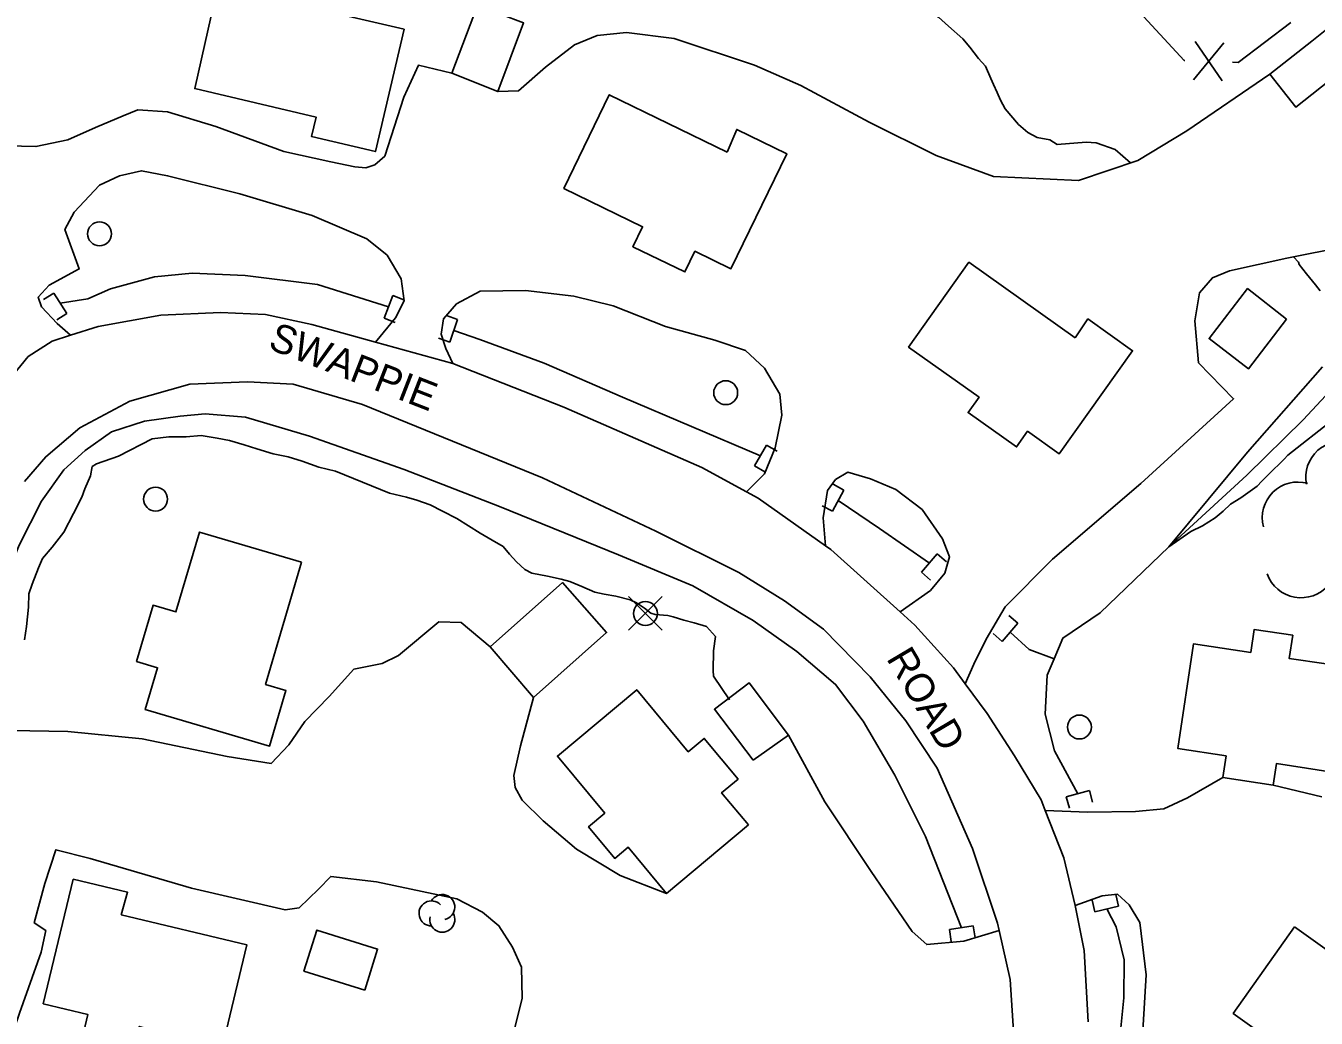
# Model space of a CAD drawing. Extents: x 642515 to 647219, y 6080136 to 6084356.
# Drawn here: x 643720.9 to 643828.9, y 6082081.2 to 6082164.2 of the extents above; entities that cross this region are included whole.
import ezdxf

# ---------------------------------------------------------------- set-up
doc = ezdxf.new("R2010")
doc.units = 0
for name, color, linetype in [('Level 19', 7, 'Continuous'), ('Level 2', 7, 'Continuous'), ('Level 21', 7, 'Continuous'), ('Level 26', 7, 'Continuous'), ('Level 31', 7, 'Continuous'), ('Level 36', 7, 'Continuous'), ('Level 37', 7, 'Continuous'), ('Level 4', 7, 'Continuous'), ('Level 44', 7, 'Continuous')]:
    doc.layers.add(name, color=color, linetype=linetype)

msp = doc.modelspace()

# ---------------------------------------------------------------- linework, layer by layer
at = {"layer": 'Level 19'}
for points in [[(643760.41, 6082158.67), (643762.15, 6082158.72), (643764.39, 6082160.7), (643766.84, 6082162.57), (643768.71, 6082163.36), (643771.17, 6082163.61), (643775.17, 6082163.09), (643781.9, 6082160.88), (643785.77, 6082159.18), (643791.49, 6082156.11), (643797.08, 6082153.33), (643801.88, 6082151.55), (643809, 6082151.23), (643813.98, 6082152.91), (643818.06, 6082155.39), (643825.02, 6082160.11)], [(643716.81, 6082153.96), (643719.35, 6082154.14), (643721.75, 6082154.06), (643724.43, 6082154.64), (643726.73, 6082155.66), (643729.06, 6082156.63), (643730.29, 6082157.14), (643732.77, 6082156.98), (643736.82, 6082155.73), (643742.49, 6082153.64), (643746.43, 6082152.79), (643748.44, 6082152.37), (643749.37, 6082152.29), (643750.13, 6082152.54), (643750.94, 6082153.27), (643752.53, 6082158.21), (643753.76, 6082160.87), (643756.57, 6082160.19)], [(643750.17, 6082137.7), (643751.84, 6082139.74), (643752.57, 6082141.15), (643752.31, 6082143), (643751.14, 6082144.97), (643749.45, 6082146.34), (643744.88, 6082148.29), (643738.82, 6082150.12), (643732.77, 6082151.63), (643730.6, 6082152.04), (643728.76, 6082151.62), (643727.06, 6082150.84), (643724.95, 6082148.59), (643724.18, 6082147.13), (643725.38, 6082143.83), (643722.86, 6082142.48), (643721.95, 6082141.46), (643722.23, 6082140.67), (643723.53, 6082139.28), (643724.64, 6082138.28)], [(643837.15, 6082149.5), (643831.35, 6082145.7), (643826.45, 6082144.72), (643821.64, 6082143.66), (643820.21, 6082143.1), (643819.14, 6082141.82), (643818.74, 6082139.49), (643819.05, 6082135.98), (643821.98, 6082132.98), (643814.22, 6082125.89), (643806.82, 6082119.55), (643802.86, 6082115.58), (643801.27, 6082112.86), (643800.25, 6082110.78), (643799.52, 6082109.13)], [(643781.22, 6082125.19), (643782.72, 6082126.69), (643783.61, 6082128.88), (643784.19, 6082131.59), (643784.01, 6082133.36), (643782.72, 6082135.52), (643781.13, 6082137.02), (643778.57, 6082137.86), (643774.45, 6082139.02), (643770.06, 6082140.74), (643766.77, 6082141.54), (643762.73, 6082142.02), (643758.93, 6082141.98), (643756.96, 6082140.91), (643755.85, 6082139.67), (643755.68, 6082138.37), (643756.07, 6082137.17), (643756.64, 6082135.93)], [(643794.07, 6082115.16), (643796.61, 6082116.95), (643797.83, 6082118.39), (643798.2, 6082119.75), (643797.63, 6082121.26), (643795.91, 6082123.72), (643793.71, 6082125.39), (643791.59, 6082126.29), (643789.7, 6082126.84), (643788.68, 6082126.22), (643788, 6082125.29), (643787.64, 6082123.01), (643787.84, 6082120.67)], [(643759.76, 6082112.23), (643757.34, 6082114.25), (643755.47, 6082114.32), (643752.1, 6082111.51), (643750.72, 6082110.83), (643748.36, 6082110.35), (643746.3, 6082108.06), (643744.27, 6082105.97), (643742.92, 6082104.04), (643741.43, 6082102.48)], [(643767, 6082095.31), (643764.19, 6082097.67), (643762.44, 6082099.4), (643761.85, 6082100.46), (643761.76, 6082101.47), (643762.31, 6082103.96), (643763.39, 6082108)], [(643741.43, 6082102.48), (643741.43, 6082102.48), (643737.77, 6082103.05), (643730.64, 6082104.54), (643724.41, 6082105.15), (643718.04, 6082105.26), (643715.31, 6082105.65), (643712.61, 6082106.65)], [(643802.36, 6082088.49), (643799.42, 6082087.61), (643796.31, 6082087.33), (643795.08, 6082088.43), (643791.64, 6082093.43), (643787.79, 6082099.26), (643784.74, 6082104.84)], [(643806.22, 6082098.54), (643809.8, 6082098.4), (643813.77, 6082098.45), (643816.14, 6082098.69), (643818.12, 6082099.6), (643821.08, 6082101.29)], [(643825.3, 6082100.65), (643829.37, 6082099.69)], [(643761.39, 6082078.59), (643762.45, 6082082.85), (643762.39, 6082085.44), (643761.65, 6082087.1), (643760.5, 6082088.9), (643759.14, 6082090.04), (643756.97, 6082091.14), (643750.25, 6082092.57), (643746.42, 6082093.02), (643745.39, 6082091.95), (643743.77, 6082090.41), (643742.61, 6082090.23), (643734.77, 6082092.05), (643726.3, 6082094.52), (643723.42, 6082095.26), (643722.49, 6082092.42), (643721.62, 6082089.14), (643722.58, 6082088.5), (643722.2, 6082086.7), (643720.38, 6082081.6), (643719.06, 6082077.73)], [(643774.53, 6082091.61), (643770.64, 6082093.11), (643767, 6082095.31)], [(643808.72, 6082090.59), (643810.98, 6082091.39), (643812.27, 6082091.54), (643813.25, 6082090.66), (643814.14, 6082089.17), (643814.67, 6082084.79), (643814.14, 6082075.9), (643814.46, 6082068.71), (643814.08, 6082064.45), (643812.33, 6082059.42), (643808.4, 6082050.76), (643806.52, 6082045.85), (643805.46, 6082043.05), (643805.44, 6082041.15), (643806.37, 6082039.78), (643809.7, 6082036.72), (643815.17, 6082032.12), (643818.9, 6082028.47), (643819.73, 6082027.34), (643819.94, 6082026.38), (643819.31, 6082025.34), (643817.43, 6082024.96), (643815.28, 6082024.78)]]:
    msp.add_lwpolyline(points, dxfattribs=at)
at = {"layer": 'Level 2'}
for points in [[(643796.33, 6082165.45), (643797.29, 6082164.9), (643798.13, 6082164.14), (643799.32, 6082163.08), (643799.92, 6082162.39), (643800.65, 6082161.43), (643801.21, 6082160.78), (643801.66, 6082159.76), (643801.89, 6082159.25), (643802.21, 6082158.58), (643802.48, 6082157.95), (643802.88, 6082157.21), (643803.99, 6082155.91), (643804.76, 6082155.23), (643805.54, 6082154.83), (643806.6, 6082154.64), (643807.23, 6082154.23), (643809.64, 6082154.44), (643810.49, 6082154.37), (643812.06, 6082153.81), (643813.35, 6082152.7)], [(643827, 6082144.83), (643827.43, 6082144.39), (643827.48, 6082144.2), (643828.08, 6082143.43), (643828.85, 6082142.5), (643829.24, 6082142)], [(643829.43, 6082135.64), (643823.16, 6082128.5), (643816.57, 6082120.6), (643818.41, 6082121.86), (643819.39, 6082122.35), (643820.45, 6082123.01), (643821.11, 6082123.56), (643821.73, 6082124.15), (643822.59, 6082124.68), (643823.95, 6082125.67), (643824.34, 6082126.09), (643824.91, 6082126.65), (643826.23, 6082127.92), (643826.53, 6082128.25), (643830.3, 6082131.22)], [(643779.79, 6082107.79), (643778.45, 6082109.76), (643778.42, 6082110.24), (643778.46, 6082111.88), (643778.64, 6082113.09), (643777.88, 6082113.93), (643776.85, 6082114.23), (643775.99, 6082114.47), (643775.09, 6082114.74), (643774.65, 6082114.84), (643773.59, 6082114.94), (643773.22, 6082115.04), (643772.68, 6082115.45), (643772.01, 6082115.9), (643771.48, 6082116.15), (643770.29, 6082116.45), (643769.31, 6082116.64), (643768.54, 6082116.8), (643767.43, 6082117.26), (643766.44, 6082117.68), (643765.7, 6082117.89), (643764.56, 6082118.15), (643763.26, 6082118.4), (643762.68, 6082118.69), (643761.96, 6082119.33), (643761.4, 6082119.98), (643760.85, 6082120.63), (643759.93, 6082121.14), (643758.94, 6082121.73), (643756.98, 6082122.95), (643755.78, 6082123.56), (643754.75, 6082124.11), (643753.64, 6082124.49), (643752.78, 6082124.73), (643751.35, 6082125.09), (643746.82, 6082126.93), (643745.43, 6082127.26), (643744.04, 6082127.75), (643742.85, 6082128.12), (643741.62, 6082128.38), (643740.23, 6082128.79), (643739.17, 6082129.13), (643737.94, 6082129.47), (643736.92, 6082129.69), (643735.58, 6082129.9), (643734.33, 6082129.8), (643732.88, 6082129.8), (643731.48, 6082129.61), (643728.65, 6082128.18), (643726.82, 6082127.52), (643726.47, 6082127.3), (643726.31, 6082126.53), (643725.84, 6082125.43), (643725.59, 6082124.74), (643724.89, 6082123.38), (643724.09, 6082121.82), (643723.1, 6082120.56), (643722.3, 6082119.6), (643721.98, 6082118.83), (643721.44, 6082117.48), (643721.16, 6082116.66), (643721.14, 6082115.54), (643720.97, 6082113.93), (643720.79, 6082112.8)]]:
    msp.add_lwpolyline(points, dxfattribs=at)
at = {"layer": 'Level 21'}
for points in [[(643809.82, 6082080.85), (643809.49, 6082086.82), (643808.72, 6082090.59), (643807.77, 6082094.59), (643806.22, 6082098.54), (643805.88, 6082099.42), (643803.65, 6082103.11), (643801.35, 6082106.64), (643799.52, 6082109.13), (643798.55, 6082110.46), (643795.31, 6082114.05), (643794.07, 6082115.16), (643788.27, 6082120.37), (643787.84, 6082120.67), (643782.2, 6082124.67), (643781.22, 6082125.19), (643777.48, 6082127.22), (643765.93, 6082132.28), (643756.64, 6082135.93), (643750.17, 6082137.7), (643744.83, 6082139.17), (643740.97, 6082140.02), (643737.19, 6082140.19), (643732.22, 6082139.97), (643726.97, 6082139.01), (643724.64, 6082138.28), (643723.1, 6082137.79), (643721.11, 6082136.52), (643719.87, 6082135.01)], [(643803.57, 6082080.08), (643803.29, 6082084.4), (643802.36, 6082088.49), (643802.22, 6082089.12), (643800.14, 6082095.36), (643797.17, 6082102.09), (643794.56, 6082106.04), (643791.56, 6082109.73), (643787.66, 6082113.69), (643784.41, 6082116.07), (643780.59, 6082118.43), (643773.63, 6082121.91), (643764.14, 6082126.36), (643749.09, 6082132.5), (643743.28, 6082134.18), (643739.46, 6082134.39), (643734.64, 6082134.18), (643729.62, 6082132.78), (643725.44, 6082130.54), (643722.58, 6082128.12), (643720.79, 6082126.05)]]:
    msp.add_lwpolyline(points, dxfattribs=at)
at = {"layer": 'Level 26'}
for p, q in [((643723.24, 6082141.81), (643722.4, 6082141.27)), ((643723.24, 6082141.81), (643724.34, 6082140.11)), ((643750.89, 6082139.71), (643751.61, 6082141.61)), ((643751.61, 6082141.61), (643752.55, 6082141.25)), ((643724.34, 6082140.11), (643723.5, 6082139.57)), ((643750.89, 6082139.71), (643751.83, 6082139.35)), ((643757.04, 6082139.61), (643756.1, 6082139.95)), ((643757.04, 6082139.61), (643756.38, 6082137.71)), ((643756.38, 6082137.71), (643755.44, 6082138.03)), ((643781.9, 6082127.35), (643782.9, 6082129.09)), ((643782.9, 6082129.09), (643783.78, 6082128.59)), ((643781.9, 6082127.35), (643782.76, 6082126.85)), ((643789.36, 6082125.34), (643788.42, 6082123.56)), ((643789.36, 6082125.34), (643788.48, 6082125.82)), ((643788.42, 6082123.56), (643787.54, 6082124.02)), ((643795.87, 6082118.46), (643797.19, 6082120)), ((643797.19, 6082120), (643797.95, 6082119.34)), ((643795.87, 6082118.46), (643796.63, 6082117.8)), ((643803.93, 6082114.21), (643802.63, 6082112.67)), ((643803.93, 6082114.21), (643803.17, 6082114.85)), ((643802.63, 6082112.67), (643801.87, 6082113.33)), ((643807.98, 6082099.68), (643809.92, 6082100.2)), ((643809.92, 6082100.2), (643810.18, 6082099.24)), ((643807.98, 6082099.68), (643808.24, 6082098.72)), ((643812.36, 6082090.55), (643812.12, 6082091.51)), ((643810.38, 6082090.07), (643810.16, 6082091.05)), ((643812.36, 6082090.55), (643810.38, 6082090.07)), ((643798.22, 6082088.59), (643800.2, 6082088.89)), ((643798.22, 6082088.59), (643798.36, 6082087.59)), ((643800.2, 6082088.89), (643800.36, 6082087.89))]:
    msp.add_line(p, q, dxfattribs=at)
at = {"layer": 'Level 31'}
for points in [[(643736.97, 6082167.52), (643752.56, 6082163.87), (643750.16, 6082153.65), (643744.82, 6082154.9), (643745.2, 6082156.53), (643735.05, 6082158.91), (643736.97, 6082167.52)], [(643756.57, 6082160.19), (643758.7, 6082165.86), (643762.57, 6082164.4), (643760.41, 6082158.67), (643756.57, 6082160.19)], [(643829.79, 6082163.89), (643828.53, 6082162.89), (643825.02, 6082160.11), (643827.2, 6082157.36), (643830.69, 6082160.13), (643831.96, 6082161.14), (643829.79, 6082163.89)], [(643779.59, 6082153.61), (643769.74, 6082158.4), (643765.94, 6082150.56), (643772.53, 6082147.36), (643771.72, 6082145.69), (643776.06, 6082143.58), (643776.9, 6082145.31), (643779.92, 6082143.84), (643784.59, 6082153.47), (643780.4, 6082155.5), (643779.59, 6082153.61)], [(643808.72, 6082138.06), (643799.84, 6082144.39), (643794.79, 6082137.3), (643800.69, 6082133.1), (643799.77, 6082131.82), (643803.82, 6082128.94), (643804.75, 6082130.25), (643807.39, 6082128.37), (643813.53, 6082136.99), (643809.8, 6082139.65), (643808.72, 6082138.06)], [(643826.41, 6082139.62), (643823.22, 6082135.47), (643819.93, 6082138), (643823.15, 6082142.19), (643826.41, 6082139.62)], [(643743.99, 6082119.31), (643740.98, 6082109.08), (643742.68, 6082108.58), (643741.31, 6082103.92), (643730.9, 6082106.98), (643731.93, 6082110.48), (643730.18, 6082111), (643731.56, 6082115.7), (643733.47, 6082115.14), (643735.43, 6082121.82), (643743.99, 6082119.31)], [(643759.76, 6082112.23), (643765.81, 6082117.6), (643769.51, 6082113.42), (643763.39, 6082108), (643759.76, 6082112.23)], [(643832.83, 6082110.37), (643831.5, 6082101.56), (643825.57, 6082102.46), (643825.3, 6082100.65), (643821.08, 6082101.29), (643821.35, 6082103.11), (643817.32, 6082103.72), (643818.64, 6082112.48), (643823.42, 6082111.76), (643823.71, 6082113.68), (643826.93, 6082113.19), (643826.64, 6082111.24), (643832.83, 6082110.37)], [(643781.77, 6082102.74), (643778.54, 6082107.01), (643781.45, 6082109.21), (643784.74, 6082104.84), (643781.77, 6082102.74)], [(643781.39, 6082097.33), (643774.53, 6082091.61), (643771.33, 6082095.46), (643770.2, 6082094.53), (643768, 6082097.18), (643769.36, 6082098.32), (643765.39, 6082103.09), (643772.04, 6082108.63), (643776.35, 6082103.45), (643777.69, 6082104.56), (643780.51, 6082101.17), (643779.14, 6082100.02), (643781.39, 6082097.33)], [(643728.88, 6082089.82), (643739.41, 6082087.29), (643737.37, 6082078.8), (643730.4, 6082080.48), (643729.93, 6082078.56), (643725.66, 6082079.59), (643726.11, 6082081.47), (643722.37, 6082082.37), (643724.88, 6082092.79), (643729.43, 6082091.7), (643728.88, 6082089.82)], [(643749.28, 6082083.52), (643744.18, 6082085.11), (643745.25, 6082088.54), (643750.35, 6082086.95), (643749.28, 6082083.52)], [(643827.09, 6082088.82), (643835.48, 6082082.82), (643836.76, 6082084.61), (643841.29, 6082081.36), (643834.84, 6082072.35), (643821.95, 6082081.57), (643827.09, 6082088.82)]]:
    msp.add_lwpolyline(points, dxfattribs=at)
at = {"layer": 'Level 36'}
for p, q in [((643774.17, 6082113.61), (643771.35, 6082116.43)), ((643771.35, 6082113.61), (643774.17, 6082116.43))]:
    msp.add_line(p, q, dxfattribs=at)
for centre in [(643727.08, 6082146.77), (643779.48, 6082133.48), (643731.77, 6082124.58), (643772.76, 6082115.02), (643809.08, 6082105.52)]:
    msp.add_circle(centre, 1, dxfattribs=at)
at = {"layer": 'Level 37'}
for p, q in [((643818.64, 6082159.64), (643821.16, 6082162.75)), ((643821.04, 6082159.55), (643818.76, 6082162.84))]:
    msp.add_line(p, q, dxfattribs=at)
for points in [[(643817.9, 6082161.27), (643817.84, 6082161.27), (643813.81, 6082165.63)], [(643826.77, 6082164.44), (643822.38, 6082161.1), (643821.9, 6082161.12)]]:
    msp.add_lwpolyline(points, dxfattribs=at)
at = {"layer": 'Level 4'}
for points in [[(643751.25, 6082140.65), (643745.31, 6082142.53), (643739.26, 6082143.27), (643734.82, 6082143.49), (643731.68, 6082143.16), (643728, 6082142.16), (643726.1, 6082141.33), (643723.78, 6082140.97)], [(643808.94, 6082099.94), (643807, 6082103.52), (643806.22, 6082106.6), (643806.37, 6082109.85), (643806.96, 6082111.23), (643807.7, 6082112.96), (643810.83, 6082115.07), (643816.57, 6082120.6), (643823.1, 6082126.57), (643827.8, 6082131.2), (643831.94, 6082135.63), (643834.6, 6082138.17), (643836.19, 6082139.67), (643837.36, 6082140.71)], [(643782.4, 6082128.21), (643770.85, 6082133.12), (643764.28, 6082135.94), (643758.9, 6082137.93), (643756.72, 6082138.67)], [(643799.2, 6082088.73), (643796.19, 6082096.35), (643793.64, 6082101.48), (643790.99, 6082106), (643788.67, 6082109.08), (643785.44, 6082111.83), (643781.77, 6082114.43), (643776.74, 6082117.33), (643770.51, 6082119.93), (643760.56, 6082123.95), (643752.56, 6082127.05), (643744.66, 6082129.84), (643739.3, 6082131.43), (643735.92, 6082131.7), (643733.82, 6082131.51), (643730.84, 6082131.11), (643728.09, 6082130.2), (643725.87, 6082128.66), (643724.09, 6082127.03), (643722.21, 6082124.42), (643720.35, 6082120.72), (643718.92, 6082117.16), (643717.88, 6082111.2), (643716.66, 6082107.1)], [(643796.53, 6082119.22), (643792.35, 6082122.12), (643788.9, 6082124.46)], [(643806.96, 6082111.23), (643804.88, 6082112.01), (643803.29, 6082113.45)], [(643818.55, 6082026.3), (643812.7, 6082031.7), (643806.54, 6082036.92), (643804.28, 6082038.86), (643802.93, 6082041.38), (643803.78, 6082044.3), (643807.01, 6082051.91), (643810.33, 6082061.43), (643811.84, 6082067.14), (643811.91, 6082073.98), (643812.38, 6082078.7), (643812.8, 6082082.86), (643812.83, 6082086.06), (643812.15, 6082088.81), (643811.38, 6082090.31)]]:
    msp.add_lwpolyline(points, dxfattribs=at)
at = {"layer": 'Level 44'}
for centre, radius, start, end in [((643831.02, 6082126.41), 3, 71.3691, 191.3471), ((643827.38, 6082123.01), 3, 74.5283, 194.5062), ((643827.63, 6082119.33), 3, 199.6765, 319.6544), ((643755.76, 6082090.46), 1.05, 282.2692, 149.7263), ((643754.86, 6082089.93), 1.05, 44.1154, 269.804), ((643755.76, 6082089.41), 1.05, 166.9369, 29.6212)]:
    msp.add_arc(centre, radius, start, end, dxfattribs=at)

# ---------------------------------------------------------------- texts
at = {"layer": 'Level 21'}
for s, rotation, p in [('SWAPPIE', 338.7544, (643741.08, 6082137.2)), ('ROAD', 300.6341, (643792.88, 6082111.26))]:
    msp.add_text(s, height=2.4, rotation=rotation, dxfattribs=at).set_placement(p)

doc.saveas('drawing.dxf')
